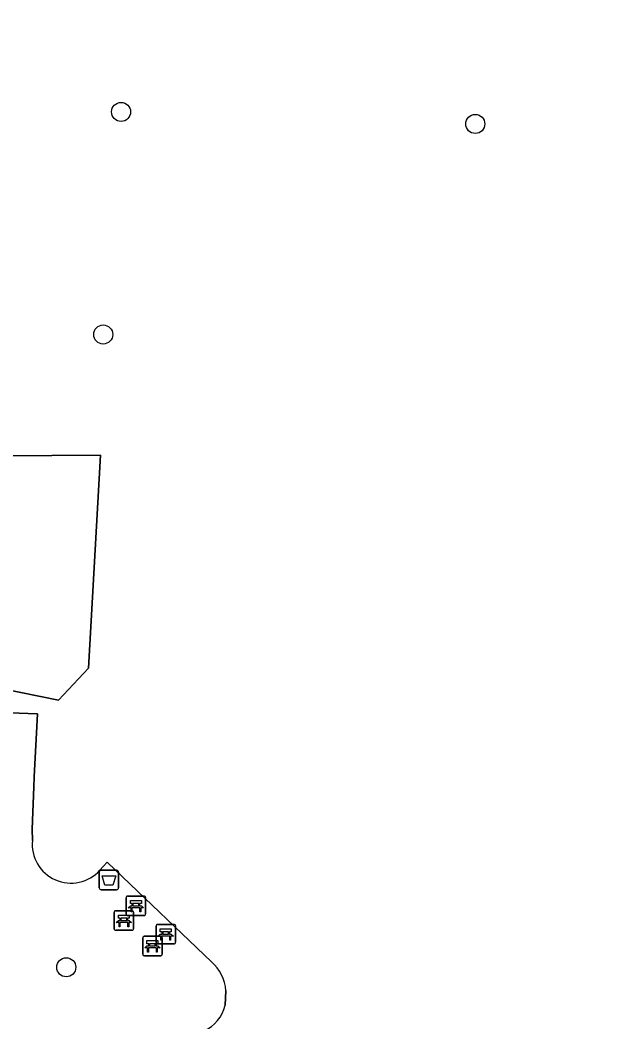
# Model space of a CAD drawing. Extents: x 160732 to 162107, y 387428 to 388479.
# Drawn here: x 160887.3 to 160917.6, y 387860.3 to 387911.6 of the extents above; entities that cross this region are included whole.
import ezdxf

# ---------------------------------------------------------------- set-up
doc = ezdxf.new("R2010")
doc.units = 0
for name, color, linetype in [('IMGEO_Afvalbak', 7, 'Continuous'), ('IMGEO_Bank', 7, 'Continuous'), ('IMGEO_Boom', 7, 'Continuous'), ('IMGEO_Groenvoorziening', 7, 'Continuous'), ('IMGEO_Voetpad_open', 7, 'Continuous')]:
    doc.layers.add(name, color=color, linetype=linetype)

msp = doc.modelspace()

# ---------------------------------------------------------------- linework, layer by layer
at = {"layer": 'IMGEO_Afvalbak'}
for p, q in [((160891.406, 387867.152), (160891.406, 387867.952)), ((160891.406, 387867.952), (160891.406, 387867.152)), ((160891.506, 387868.052), (160892.296, 387868.052)), ((160892.296, 387868.052), (160891.506, 387868.052)), ((160892.396, 387867.952), (160892.396, 387867.152)), ((160892.396, 387867.152), (160892.396, 387867.952)), ((160892.296, 387867.052), (160891.506, 387867.052)), ((160891.506, 387867.052), (160892.296, 387867.052))]:
    msp.add_line(p, q, dxfattribs=at)
msp.add_lwpolyline([(160891.549, 387867.766), (160892.253, 387867.766), (160892.104, 387867.296), (160891.698, 387867.296), (160891.549, 387867.766)], dxfattribs=at)
for centre, start, end in [((160891.506, 387867.952), 90, 180), ((160891.506, 387867.952), 90, 180), ((160892.296, 387867.952), 0, 90), ((160892.296, 387867.952), 360, 90), ((160891.506, 387867.152), 180, 270), ((160891.506, 387867.152), 180, 270), ((160892.296, 387867.152), 270, 0), ((160892.296, 387867.152), 270, 0)]:
    msp.add_arc(centre, 0.1, start, end, dxfattribs=at)
at = {"layer": 'IMGEO_Bank'}
for p, q in [((160892.783, 387865.805), (160892.783, 387866.646)), ((160892.783, 387866.646), (160892.783, 387865.805)), ((160892.858, 387866.73), (160893.699, 387866.73)), ((160893.699, 387866.73), (160892.858, 387866.73)), ((160893.783, 387866.655), (160893.783, 387865.814)), ((160893.783, 387865.814), (160893.783, 387866.655)), ((160893.48, 387866.128), (160893.087, 387866.128)), ((160893.092, 387866.236), (160893.092, 387866.342)), ((160893.136, 387866.342), (160893.136, 387866.236)), ((160893.424, 387866.348), (160893.142, 387866.348)), ((160893.142, 387866.23), (160893.424, 387866.23)), ((160893.43, 387866.236), (160893.43, 387866.342)), ((160893.474, 387866.342), (160893.474, 387866.236)), ((160892.168, 387865.049), (160892.168, 387865.89)), ((160892.168, 387865.89), (160892.168, 387865.049)), ((160892.243, 387865.974), (160893.084, 387865.974)), ((160893.084, 387865.974), (160892.243, 387865.974)), ((160892.477, 387865.48), (160892.477, 387865.586)), ((160892.521, 387865.586), (160892.521, 387865.48)), ((160892.809, 387865.592), (160892.527, 387865.592)), ((160892.815, 387865.48), (160892.815, 387865.586)), ((160892.859, 387865.586), (160892.859, 387865.48)), ((160893.708, 387865.73), (160892.867, 387865.73)), ((160892.867, 387865.73), (160893.708, 387865.73)), ((160893.168, 387865.899), (160893.168, 387865.058)), ((160893.168, 387865.058), (160893.168, 387865.899)), ((160892.865, 387865.372), (160892.472, 387865.372)), ((160892.527, 387865.474), (160892.809, 387865.474)), ((160894.315, 387864.352), (160894.315, 387865.193)), ((160894.315, 387865.193), (160894.315, 387864.352)), ((160894.39, 387865.277), (160895.231, 387865.277)), ((160895.231, 387865.277), (160894.39, 387865.277)), ((160895.315, 387865.202), (160895.315, 387864.361)), ((160895.315, 387864.361), (160895.315, 387865.202)), ((160893.093, 387864.974), (160892.252, 387864.974)), ((160892.252, 387864.974), (160893.093, 387864.974)), ((160893.633, 387863.746), (160893.633, 387864.587)), ((160893.633, 387864.587), (160893.633, 387863.746)), ((160893.708, 387864.671), (160894.549, 387864.671)), ((160894.549, 387864.671), (160893.708, 387864.671)), ((160895.012, 387864.675), (160894.619, 387864.675)), ((160894.624, 387864.783), (160894.624, 387864.889)), ((160894.633, 387864.596), (160894.633, 387863.755)), ((160894.633, 387863.755), (160894.633, 387864.596)), ((160894.668, 387864.889), (160894.668, 387864.783)), ((160894.956, 387864.895), (160894.674, 387864.895)), ((160894.674, 387864.777), (160894.956, 387864.777)), ((160894.962, 387864.783), (160894.962, 387864.889)), ((160895.006, 387864.889), (160895.006, 387864.783)), ((160894.33, 387864.069), (160893.937, 387864.069)), ((160893.942, 387864.177), (160893.942, 387864.283)), ((160893.986, 387864.283), (160893.986, 387864.177)), ((160894.274, 387864.289), (160893.992, 387864.289)), ((160893.992, 387864.171), (160894.274, 387864.171)), ((160894.28, 387864.177), (160894.28, 387864.283)), ((160894.324, 387864.283), (160894.324, 387864.177)), ((160895.24, 387864.277), (160894.399, 387864.277)), ((160894.399, 387864.277), (160895.24, 387864.277)), ((160894.558, 387863.671), (160893.717, 387863.671)), ((160893.717, 387863.671), (160894.558, 387863.671))]:
    msp.add_line(p, q, dxfattribs=at)
for points in [[(160893.03, 387866.128), (160892.888, 387866.128), (160893, 387866.23), (160893.086, 387866.23)], [(160893.086, 387866.348), (160893, 387866.348), (160893, 387866.509), (160893.563, 387866.509), (160893.563, 387866.348), (160893.48, 387866.348)], [(160893.08, 387866.121), (160893.08, 387865.914), (160893.037, 387865.914), (160893.037, 387866.121)], [(160893.48, 387866.23), (160893.563, 387866.23), (160893.675, 387866.128), (160893.536, 387866.128)], [(160893.53, 387866.121), (160893.53, 387865.914), (160893.486, 387865.914), (160893.486, 387866.121)], [(160892.471, 387865.592), (160892.385, 387865.592), (160892.385, 387865.753), (160892.948, 387865.753), (160892.948, 387865.592), (160892.865, 387865.592)], [(160892.415, 387865.372), (160892.273, 387865.372), (160892.385, 387865.474), (160892.471, 387865.474)], [(160892.465, 387865.365), (160892.465, 387865.158), (160892.422, 387865.158), (160892.422, 387865.365)], [(160892.865, 387865.474), (160892.948, 387865.474), (160893.06, 387865.372), (160892.921, 387865.372)], [(160892.915, 387865.365), (160892.915, 387865.158), (160892.871, 387865.158), (160892.871, 387865.365)], [(160894.618, 387864.895), (160894.532, 387864.895), (160894.532, 387865.056), (160895.095, 387865.056), (160895.095, 387864.895), (160895.012, 387864.895)], [(160894.562, 387864.675), (160894.42, 387864.675), (160894.532, 387864.777), (160894.618, 387864.777)], [(160894.612, 387864.668), (160894.612, 387864.461), (160894.569, 387864.461), (160894.569, 387864.668)], [(160895.012, 387864.777), (160895.095, 387864.777), (160895.207, 387864.675), (160895.068, 387864.675)], [(160895.062, 387864.668), (160895.062, 387864.461), (160895.018, 387864.461), (160895.018, 387864.668)], [(160893.88, 387864.069), (160893.738, 387864.069), (160893.85, 387864.171), (160893.936, 387864.171)], [(160893.936, 387864.289), (160893.85, 387864.289), (160893.85, 387864.45), (160894.413, 387864.45), (160894.413, 387864.289), (160894.33, 387864.289)], [(160893.93, 387864.062), (160893.93, 387863.855), (160893.887, 387863.855), (160893.887, 387864.062)], [(160894.33, 387864.171), (160894.413, 387864.171), (160894.525, 387864.069), (160894.386, 387864.069)], [(160894.38, 387864.062), (160894.38, 387863.855), (160894.336, 387863.855), (160894.336, 387864.062)]]:
    msp.add_lwpolyline(points, dxfattribs=at)
for centre, radius, start, end in [((160892.861, 387866.652), 0.0779, 92.4484, 184.2845), ((160892.861, 387866.652), 0.0779, 92.4484, 184.2845), ((160893.705, 387866.652), 0.0779, 2.4484, 94.2845), ((160893.705, 387866.652), 0.0779, 2.4484, 94.2845), ((160893.03, 387866.121), 0.00671, 2.8957, 87.1043), ((160893.087, 387866.121), 0.00671, 92.8957, 177.1043), ((160893.085, 387866.341), 0.00671, 2.8957, 87.1043), ((160893.085, 387866.237), 0.00671, 272.8957, 357.1043), ((160893.142, 387866.341), 0.00671, 92.8957, 177.1043), ((160893.142, 387866.237), 0.00671, 182.8957, 267.1043), ((160893.424, 387866.341), 0.00671, 2.8957, 87.1043), ((160893.424, 387866.237), 0.00671, 272.8957, 357.1043), ((160893.481, 387866.341), 0.00671, 92.8957, 177.1043), ((160893.481, 387866.237), 0.00671, 182.8957, 267.1043), ((160893.479, 387866.121), 0.00671, 2.8957, 87.1043), ((160893.536, 387866.121), 0.00671, 92.8957, 177.1043), ((160892.246, 387865.896), 0.0779, 92.4484, 184.2845), ((160892.246, 387865.896), 0.0779, 92.4484, 184.2845), ((160892.47, 387865.585), 0.00671, 2.8957, 87.1043), ((160892.527, 387865.585), 0.00671, 92.8957, 177.1043), ((160892.861, 387865.808), 0.0779, 182.4484, 274.2845), ((160892.861, 387865.808), 0.0779, 182.4484, 274.2845), ((160892.809, 387865.585), 0.00671, 2.8957, 87.1043), ((160892.866, 387865.585), 0.00671, 92.8957, 177.1043), ((160893.09, 387865.896), 0.0779, 2.4484, 94.2845), ((160893.09, 387865.896), 0.0779, 2.4484, 94.2845), ((160893.705, 387865.808), 0.0779, 272.4484, 4.2845), ((160893.705, 387865.808), 0.0779, 272.4484, 4.2845), ((160892.246, 387865.052), 0.0779, 182.4484, 274.2845), ((160892.246, 387865.052), 0.0779, 182.4484, 274.2845), ((160892.415, 387865.365), 0.00671, 2.8957, 87.1043), ((160892.472, 387865.365), 0.00671, 92.8957, 177.1043), ((160892.47, 387865.481), 0.00671, 272.8957, 357.1043), ((160892.527, 387865.481), 0.00671, 182.8957, 267.1043), ((160892.809, 387865.481), 0.00671, 272.8957, 357.1043), ((160892.866, 387865.481), 0.00671, 182.8957, 267.1043), ((160892.864, 387865.365), 0.00671, 2.8957, 87.1043), ((160892.921, 387865.365), 0.00671, 92.8957, 177.1043), ((160893.09, 387865.052), 0.0779, 272.4484, 4.2845), ((160893.09, 387865.052), 0.0779, 272.4484, 4.2845), ((160894.393, 387865.199), 0.0779, 92.4484, 184.2845), ((160894.393, 387865.199), 0.0779, 92.4484, 184.2845), ((160895.237, 387865.199), 0.0779, 2.4484, 94.2845), ((160895.237, 387865.199), 0.0779, 2.4484, 94.2845), ((160893.711, 387864.593), 0.0779, 92.4484, 184.2845), ((160893.711, 387864.593), 0.0779, 92.4484, 184.2845), ((160894.555, 387864.593), 0.0779, 2.4484, 94.2845), ((160894.555, 387864.593), 0.0779, 2.4484, 94.2845), ((160894.562, 387864.668), 0.00671, 2.8957, 87.1043), ((160894.619, 387864.668), 0.00671, 92.8957, 177.1043), ((160894.617, 387864.888), 0.00671, 2.8957, 87.1043), ((160894.617, 387864.784), 0.00671, 272.8957, 357.1043), ((160894.674, 387864.888), 0.00671, 92.8957, 177.1043), ((160894.674, 387864.784), 0.00671, 182.8957, 267.1043), ((160894.956, 387864.888), 0.00671, 2.8957, 87.1043), ((160894.956, 387864.784), 0.00671, 272.8957, 357.1043), ((160895.013, 387864.888), 0.00671, 92.8957, 177.1043), ((160895.013, 387864.784), 0.00671, 182.8957, 267.1043), ((160895.011, 387864.668), 0.00671, 2.8957, 87.1043), ((160895.068, 387864.668), 0.00671, 92.8957, 177.1043), ((160893.88, 387864.062), 0.00671, 2.8957, 87.1043), ((160893.937, 387864.062), 0.00671, 92.8957, 177.1043), ((160893.935, 387864.282), 0.00671, 2.8957, 87.1043), ((160893.935, 387864.178), 0.00671, 272.8957, 357.1043), ((160893.992, 387864.282), 0.00671, 92.8957, 177.1043), ((160893.992, 387864.178), 0.00671, 182.8957, 267.1043), ((160894.274, 387864.282), 0.00671, 2.8957, 87.1043), ((160894.274, 387864.178), 0.00671, 272.8957, 357.1043), ((160894.393, 387864.355), 0.0779, 182.4484, 274.2845), ((160894.393, 387864.355), 0.0779, 182.4484, 274.2845), ((160894.331, 387864.282), 0.00671, 92.8957, 177.1043), ((160894.331, 387864.178), 0.00671, 182.8957, 267.1043), ((160894.329, 387864.062), 0.00671, 2.8957, 87.1043), ((160894.386, 387864.062), 0.00671, 92.8957, 177.1043), ((160895.237, 387864.355), 0.0779, 272.4484, 4.2845), ((160895.237, 387864.355), 0.0779, 272.4484, 4.2845), ((160893.711, 387863.749), 0.0779, 182.4484, 274.2845), ((160893.711, 387863.749), 0.0779, 182.4484, 274.2845), ((160894.555, 387863.749), 0.0779, 272.4484, 4.2845), ((160894.555, 387863.749), 0.0779, 272.4484, 4.2845)]:
    msp.add_arc(centre, radius, start, end, dxfattribs=at)
at = {"layer": 'IMGEO_Boom'}
for centre in [(160892.525, 387906.911), (160910.672, 387906.295), (160891.611, 387895.507), (160889.717, 387863.079)]:
    msp.add_circle(centre, 0.489, dxfattribs=at)
at = {"layer": 'IMGEO_Groenvoorziening'}
for points in [[(160983.661, 387954.594), (160981.782, 387955.294), (160980.84, 387955.569), (160980.877, 387955.751), (160974.647, 387957.454), (160958.852, 387961.971), (160956.037, 387952.489), (160934.312, 387933.886), (160882.69, 387915.076), (160881.471, 387889.262), (160891.47, 387889.324), (160890.848, 387878.409), (160889.317, 387876.771), (160882.42, 387878.162), (160881.058, 387879.499), (160880.9, 387876.445), (160882.367, 387876.334), (160883.587, 387876.277), (160886.821, 387876.126), (160888.248, 387876.06), (160888.069, 387872.845), (160888.05, 387872.328), (160887.966, 387870.15), (160887.98, 387869.584)], [(160891.445, 387868.06), (160891.821, 387868.458), (160892.229, 387868.068), (160897.153, 387863.358)], [(160897.896, 387861.88), (160897.858, 387861.131)]]:
    msp.add_lwpolyline(points, dxfattribs=at)
msp.add_lwpolyline([(160882.42, 387878.162), (160889.317, 387876.771), (160890.848, 387878.409), (160891.47, 387889.324), (160881.471, 387889.262), (160881.058, 387879.499)], close=True, dxfattribs=at)
for centre, radius, start, end in [((160889.96, 387869.385), 1.99, 174.2512, 318.2664), ((160895.682, 387861.693), 2.222, 4.8385, 48.5394), ((160896.041, 387861.544), 1.864, 292.8709, 347.1903)]:
    msp.add_arc(centre, radius, start, end, dxfattribs=at)
at = {"layer": 'IMGEO_Voetpad_open'}
for points in [[(160887.98, 387869.584), (160887.966, 387870.15), (160888.05, 387872.328), (160888.069, 387872.845), (160888.248, 387876.06), (160886.821, 387876.126), (160883.587, 387876.277), (160882.367, 387876.334), (160882.036, 387870.433), (160880.591, 387870.472), (160880.239, 387863.793), (160879.85, 387854.025), (160879.706, 387852.67), (160887.762, 387845.905), (160889.44, 387845.823), (160889.439, 387846.594)], [(160897.153, 387863.358), (160892.229, 387868.068), (160891.821, 387868.458), (160891.445, 387868.06)], [(160897.858, 387861.131), (160897.896, 387861.88)]]:
    msp.add_lwpolyline(points, dxfattribs=at)
for centre, radius, start, end in [((160889.96, 387869.385), 1.99, 174.2512, 318.2664), ((160895.682, 387861.693), 2.222, 4.8385, 48.5394), ((160896.041, 387861.544), 1.864, 292.8709, 347.1903)]:
    msp.add_arc(centre, radius, start, end, dxfattribs=at)

doc.saveas('drawing.dxf')
